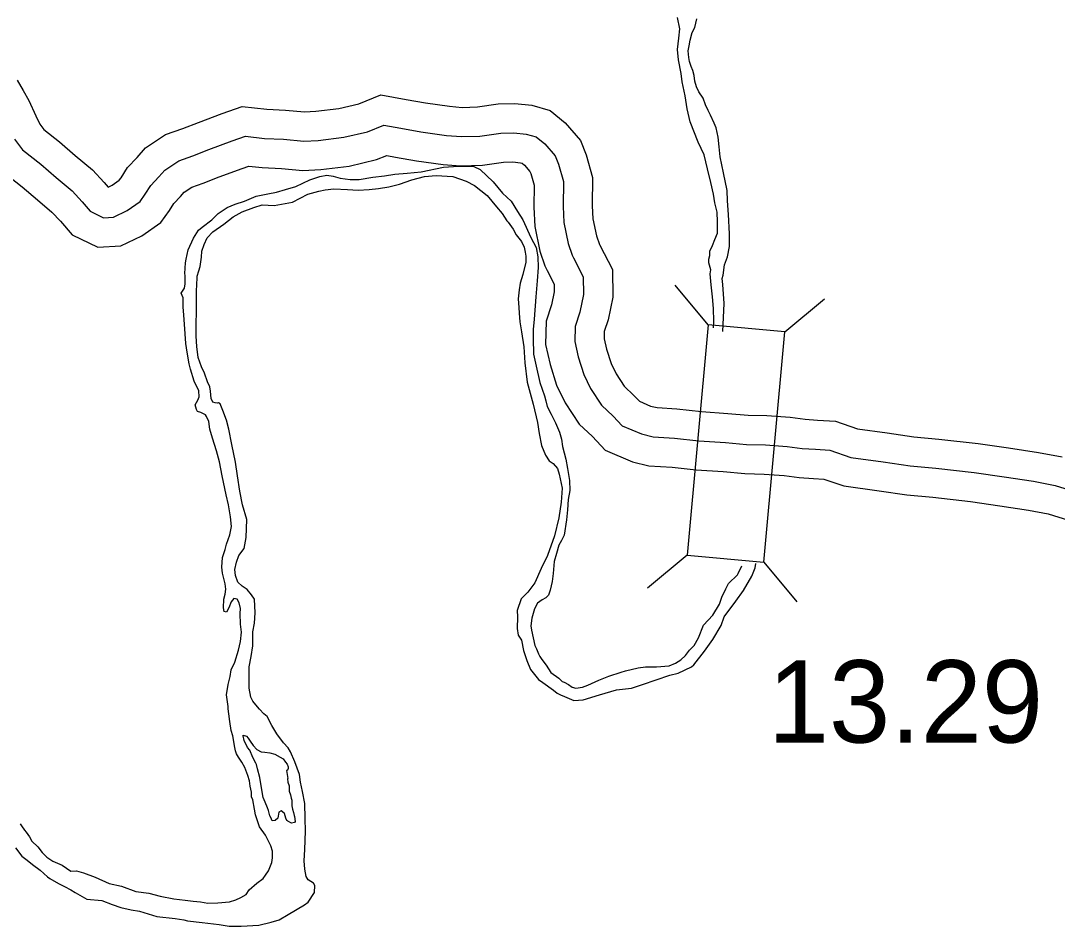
# Model space of a CAD drawing. Extents: x -83719 to 153526, y -11835 to 11446.
# Drawn here: x -4837.5 to -4660.1, y -2989 to -2834.1 of the extents above; entities that cross this region are included whole.
import ezdxf

# ---------------------------------------------------------------- set-up
doc = ezdxf.new("R2010")
doc.units = 0
for name, color, linetype in [('Level 15', 7, 'Continuous'), ('Level 20', 7, 'Continuous'), ('Level 58', 7, 'Continuous'), ('Level 59', 7, 'Continuous'), ('Level 9', 7, 'Continuous')]:
    doc.layers.add(name, color=color, linetype=linetype)

msp = doc.modelspace()

# ---------------------------------------------------------------- linework, layer by layer
at = {"layer": 'Level 15'}
for points in [[(-4838.17, -2844.32), (-4837.13, -2846.07), (-4836.18, -2847.79), (-4834.94, -2850.41), (-4834.27, -2851.82), (-4833.6, -2852.72), (-4830.92, -2854.82), (-4828.21, -2857.17), (-4825.29, -2859.63), (-4823.27, -2861.8), (-4822.58, -2862.61), (-4821.88, -2862.27), (-4820.68, -2861.43), (-4820.38, -2861.01), (-4819.27, -2859.25), (-4817.63, -2857.5), (-4816.19, -2855.86), (-4812.76, -2853.61), (-4809.81, -2852.55), (-4807.13, -2851.51), (-4803.08, -2850), (-4799.63, -2848.79), (-4795.43, -2849.27), (-4792.2, -2849.4), (-4788.98, -2849.71), (-4787.04, -2849.62), (-4783.1, -2849.13), (-4779.69, -2848.33), (-4775.91, -2846.8), (-4771.59, -2847.61), (-4768.26, -2848.19), (-4764.13, -2848.77), (-4761.98, -2848.95), (-4759.38, -2848.87), (-4755.8, -2848.37), (-4752.95, -2848.27), (-4750.05, -2848.58), (-4746.92, -2849.5), (-4744.37, -2851.61), (-4741.72, -2854.59), (-4740.74, -2857.08), (-4739.66, -2860.97), (-4739.71, -2865.82), (-4739.59, -2868.02), (-4738.99, -2870.91), (-4738.49, -2872.38), (-4738.44, -2872.5), (-4736.26, -2876.71), (-4736.22, -2881.42), (-4736.99, -2885.3), (-4737.66, -2887.29), (-4737.69, -2888.52), (-4737.28, -2890.31), (-4736.5, -2892.79), (-4735.65, -2894.55), (-4734.26, -2896.65), (-4732.6, -2898.22), (-4731.65, -2899.23), (-4729.73, -2900.05), (-4728.58, -2900.32), (-4725.22, -2900.53), (-4721.02, -2900.98), (-4716.53, -2901.29), (-4713.04, -2901.61), (-4709.82, -2901.68), (-4705.83, -2901.96), (-4703.29, -2902.31), (-4701.18, -2902.45), (-4698.08, -2902.64), (-4694.31, -2903.94), (-4689.22, -2904.63), (-4684.68, -2905.29), (-4680.39, -2905.7), (-4673.68, -2906.45), (-4668.47, -2907.2), (-4663.35, -2907.98), (-4659.26, -2908.75)], [(-4840.83, -2859.76), (-4837.28, -2862.55), (-4834.7, -2864.77), (-4832.2, -2866.88), (-4830.75, -2868.44), (-4828.76, -2870.78), (-4824.34, -2872.89), (-4820.42, -2872.65), (-4816.81, -2870.94), (-4813.54, -2868.63), (-4812.09, -2866.6), (-4811.32, -2865.39), (-4810.22, -2864.22), (-4809.57, -2863.48), (-4808.26, -2862.62), (-4806.31, -2861.92), (-4803.57, -2860.85), (-4799.67, -2859.4), (-4798.48, -2858.99), (-4796.2, -2859.25), (-4792.89, -2859.38), (-4789.23, -2859.74), (-4786.18, -2859.59), (-4781.33, -2858.98), (-4776.65, -2857.89), (-4774.87, -2857.17), (-4773.37, -2857.45), (-4769.81, -2858.07), (-4765.25, -2858.71), (-4762.25, -2858.96), (-4758.53, -2858.85), (-4754.92, -2858.35), (-4753.31, -2858.29), (-4752, -2858.43), (-4751.71, -2858.52), (-4751.34, -2858.82), (-4750.38, -2859.9), (-4750.24, -2860.26), (-4749.67, -2862.28), (-4749.72, -2866.04), (-4749.53, -2869.32), (-4748.66, -2873.54), (-4747.81, -2876.05), (-4747.44, -2876.86), (-4746.24, -2879.19), (-4746.23, -2880.48), (-4746.67, -2882.71), (-4747.63, -2885.55), (-4747.71, -2889.54), (-4746.94, -2892.93), (-4745.81, -2896.49), (-4744.37, -2899.49), (-4741.98, -2903.12), (-4739.69, -2905.28), (-4737.51, -2907.61), (-4732.85, -2909.59), (-4730.04, -2910.25), (-4726.06, -2910.5), (-4721.9, -2910.95), (-4717.32, -2911.26), (-4713.6, -2911.6), (-4710.28, -2911.67), (-4706.86, -2911.91), (-4704.31, -2912.26), (-4701.82, -2912.43), (-4700.05, -2912.54), (-4696.63, -2913.71), (-4690.62, -2914.53), (-4685.87, -2915.22), (-4681.41, -2915.65), (-4674.95, -2916.37), (-4669.94, -2917.09), (-4665.02, -2917.84), (-4661.69, -2918.47), (-4658.17, -2919.57)]]:
    msp.add_lwpolyline(points, dxfattribs=at)
at = {"layer": 'Level 20'}
for p, q in [((-4719.87, -2886.13), (-4725.5, -2879.36)), ((-4706.73, -2887.33), (-4699.97, -2881.69)), ((-4723.47, -2925.56), (-4730.24, -2931.19)), ((-4710.33, -2926.76), (-4704.7, -2933.52))]:
    msp.add_line(p, q, dxfattribs=at)
msp.add_lwpolyline([(-4719.87, -2886.13), (-4723.47, -2925.56), (-4710.33, -2926.76), (-4706.73, -2887.33)], close=True, dxfattribs=at)
at = {"layer": 'Level 59'}
msp.add_lwpolyline([(-4838.59, -2854.4), (-4837.22, -2856.24), (-4834.1, -2858.69), (-4831.46, -2860.97), (-4828.75, -2863.25), (-4827.01, -2865.12), (-4825.64, -2866.73), (-4823.36, -2867.82), (-4821.69, -2867.72), (-4819.35, -2866.61), (-4817.11, -2865.03), (-4816.23, -2863.81), (-4815.3, -2862.32), (-4813.92, -2860.86), (-4812.88, -2859.67), (-4810.51, -2858.12), (-4808.06, -2857.24), (-4805.35, -2856.18), (-4801.38, -2854.7), (-4799.06, -2853.89), (-4795.82, -2854.26), (-4792.55, -2854.39), (-4789.11, -2854.73), (-4786.61, -2854.61), (-4782.22, -2854.06), (-4778.17, -2853.11), (-4775.39, -2851.98), (-4772.48, -2852.53), (-4769.03, -2853.13), (-4764.69, -2853.74), (-4762.12, -2853.96), (-4758.95, -2853.86), (-4755.36, -2853.36), (-4753.13, -2853.28), (-4751.02, -2853.51), (-4749.31, -2854.01), (-4747.86, -2855.21), (-4746.05, -2857.25), (-4745.49, -2858.67), (-4744.66, -2861.63), (-4744.71, -2865.93), (-4744.56, -2868.67), (-4743.82, -2872.22), (-4743.15, -2874.21), (-4742.94, -2874.68), (-4741.25, -2877.95), (-4741.22, -2880.95), (-4741.83, -2884), (-4742.65, -2886.42), (-4742.7, -2889.03), (-4742.11, -2891.62), (-4741.15, -2894.64), (-4740.01, -2897.02), (-4738.12, -2899.89), (-4736.15, -2901.75), (-4734.58, -2903.42), (-4731.29, -2904.82), (-4729.31, -2905.29), (-4725.64, -2905.51), (-4721.46, -2905.97), (-4716.92, -2906.28), (-4713.32, -2906.61), (-4710.05, -2906.68), (-4706.34, -2906.94), (-4703.8, -2907.29), (-4701.5, -2907.44), (-4699.06, -2907.59), (-4695.47, -2908.82), (-4689.92, -2909.58), (-4685.27, -2910.26), (-4680.9, -2910.67), (-4674.32, -2911.41), (-4669.2, -2912.14), (-4664.19, -2912.91), (-4660.47, -2913.61), (-4656.28, -2914.93)], dxfattribs=at)
at = {"layer": 'Level 9'}
for points in [[(-4719.14, -2881.35), (-4719.35, -2879.32), (-4719.55, -2877.42), (-4719.43, -2876.75), (-4719.76, -2875.55), (-4719.77, -2874.89), (-4719.61, -2874.28), (-4719.6, -2873.55), (-4719.15, -2872.6), (-4718.73, -2871.56), (-4718.25, -2870.48), (-4718.29, -2868.55), (-4718.36, -2866.85), (-4718.72, -2865.29), (-4718.95, -2863.79), (-4719.39, -2861.79), (-4720, -2859.44), (-4720.55, -2857.08), (-4721.56, -2854.89), (-4722.96, -2851.45), (-4723.44, -2849.19), (-4723.81, -2846.99), (-4724.33, -2844.6), (-4724.49, -2843.13), (-4724.93, -2840.81), (-4725.1, -2839.07), (-4724.87, -2837.1), (-4724.74, -2835.53), (-4725.11, -2833.57)], [(-4717.39, -2887.29), (-4717.15, -2882.51), (-4717.38, -2879.25), (-4717.47, -2878.25), (-4717.31, -2877.68), (-4717.05, -2875.9), (-4716.58, -2874.49), (-4716.21, -2872.75), (-4716.22, -2870.61), (-4716.42, -2867.28), (-4716.56, -2864.94), (-4716.6, -2863.17), (-4717.26, -2860.15), (-4717.81, -2857.39), (-4718.01, -2855.72), (-4718.18, -2854.03), (-4718.51, -2852.46), (-4718.82, -2851.63), (-4719.45, -2850.28), (-4719.86, -2849.49), (-4720.32, -2848.49), (-4720.74, -2847.37), (-4721.46, -2846.28), (-4721.88, -2845.42), (-4722.16, -2844.49), (-4722.25, -2843.52), (-4722.5, -2842.63), (-4722.81, -2841.97), (-4723.06, -2841.1), (-4723.17, -2840.44), (-4723.3, -2839.3), (-4723.11, -2838.4), (-4722.97, -2837.46), (-4722.59, -2836.15), (-4722.14, -2835.31), (-4721.84, -2833.83)], [(-4802.34, -2935.3), (-4802.74, -2935.18), (-4802.85, -2934.58), (-4802.78, -2933.08), (-4802.53, -2932.2), (-4802.45, -2931.37), (-4802.57, -2930.44), (-4803, -2928.61), (-4803.12, -2927.58), (-4803.02, -2925.97), (-4802.55, -2924.59), (-4802.33, -2923.65), (-4801.76, -2922.07), (-4801.46, -2920.63), (-4801.66, -2919), (-4802, -2916.97), (-4802.36, -2915.24), (-4803.06, -2911.98), (-4803.54, -2909.59), (-4804.01, -2907.73), (-4804.72, -2905.51), (-4805.15, -2904.01), (-4805.37, -2902.68), (-4805.72, -2901.86), (-4805.93, -2901.56), (-4806.7, -2901.17), (-4807.28, -2900.95), (-4807.48, -2900.62), (-4807.7, -2899.86), (-4807.44, -2899.42), (-4807.21, -2899.01), (-4807.02, -2898.44), (-4807.08, -2897.44), (-4807.88, -2895.76), (-4808.48, -2893.76), (-4808.73, -2892.8), (-4809.07, -2890.81), (-4809.3, -2889.37), (-4809.4, -2887.71), (-4809.53, -2886.01), (-4809.6, -2884.47), (-4809.72, -2883.07), (-4809.75, -2881.54), (-4810.07, -2880.71), (-4809.52, -2879.9), (-4809.4, -2879.16), (-4809.4, -2877.69), (-4809.44, -2877.36), (-4809.37, -2875.56), (-4809.25, -2874.89), (-4808.88, -2873.31), (-4807.95, -2871.32), (-4807.11, -2869.94), (-4806.49, -2869.46), (-4804.81, -2868.19), (-4803.73, -2867.13), (-4802.22, -2866.1), (-4800.86, -2865.51), (-4799.27, -2865.01), (-4797.26, -2864.13), (-4795.23, -2863.73), (-4793.77, -2863.43), (-4792.25, -2863), (-4790.46, -2862.46), (-4788.04, -2861.35), (-4786.36, -2860.75), (-4785.13, -2860.56), (-4784.09, -2860.7), (-4782.88, -2861.05), (-4781.14, -2861.31), (-4779.61, -2861.31), (-4777.28, -2860.9), (-4775.26, -2860.66), (-4773.53, -2860.36), (-4771.4, -2860.18), (-4769, -2860), (-4765.18, -2859.19), (-4763.48, -2859.09), (-4762.12, -2859), (-4759.98, -2859.09), (-4758.91, -2859.57), (-4756.7, -2861.7), (-4755.09, -2863.63), (-4753.57, -2865.01), (-4752.5, -2866.79), (-4751.57, -2868.2), (-4750.21, -2871.22), (-4749.31, -2872.93), (-4749.05, -2874.53), (-4748.98, -2876.33), (-4749.17, -2878.61), (-4749.38, -2881.38), (-4749.67, -2885.16), (-4749.81, -2886.93), (-4749.84, -2888.47), (-4749.76, -2891.17), (-4749.32, -2893.2), (-4748.66, -2895.99), (-4747.88, -2898.31), (-4747.67, -2899.17), (-4747.42, -2900.1)], [(-4788.91, -2979.27), (-4789.01, -2977.87), (-4788.91, -2975.9), (-4788.81, -2972.76), (-4788.85, -2970.62), (-4788.93, -2968.05), (-4789.31, -2965.99), (-4789.64, -2964.36), (-4789.83, -2963.06), (-4790.64, -2960.91), (-4791.37, -2959.19), (-4791.75, -2958.53), (-4792.54, -2957.64), (-4793.7, -2956.1), (-4794.59, -2954.71), (-4795.36, -2953.16), (-4795.93, -2952.7), (-4796.68, -2951.88), (-4797.3, -2951.16), (-4797.84, -2950.5), (-4798.16, -2949.84), (-4798.45, -2948.28), (-4798.46, -2944.67), (-4798.09, -2942.9), (-4797.83, -2941.09), (-4797.84, -2938.69), (-4797.54, -2937.18), (-4797.44, -2935.44), (-4797.55, -2933.07), (-4798.03, -2932.35), (-4798.78, -2931.4), (-4799.62, -2930.88), (-4800.4, -2930.19), (-4800.79, -2929.03), (-4800.88, -2928), (-4800.64, -2926.73), (-4800.19, -2925.61), (-4799.32, -2924.43), (-4798.95, -2922.55), (-4798.85, -2919.45), (-4799.56, -2916.96), (-4800.07, -2914.63), (-4800.43, -2912), (-4800.77, -2909.67), (-4801.4, -2906.64), (-4801.95, -2904.02), (-4802.31, -2902.46), (-4802.98, -2900.8), (-4803.4, -2899.67), (-4803.7, -2899.48), (-4803.87, -2899.55), (-4804.27, -2899.52), (-4804.64, -2899.36), (-4804.95, -2898.74), (-4805.08, -2897.47), (-4805.19, -2896.77), (-4805.57, -2895.91), (-4806.1, -2894.42), (-4806.59, -2893.33), (-4807.19, -2891.74), (-4807.39, -2889.87), (-4807.53, -2888.07), (-4807.49, -2886.27), (-4807.48, -2883.66), (-4807.48, -2882.09), (-4807.46, -2881.26), (-4807.45, -2880.12), (-4807.43, -2879.56), (-4807.33, -2877.82), (-4807.08, -2876.91), (-4806.82, -2876.17), (-4806.59, -2874.6), (-4806.54, -2873.53), (-4806.16, -2872.42), (-4805.62, -2871.28), (-4804.67, -2870.26), (-4802.77, -2868.92), (-4801.19, -2867.68), (-4799.64, -2866.82), (-4797.62, -2866.08), (-4796.2, -2865.61), (-4794.16, -2865.74), (-4791, -2865.18), (-4788.4, -2863.82), (-4786.51, -2863.29), (-4785.44, -2863.07), (-4783.95, -2862.87), (-4781.61, -2862.99), (-4779.78, -2863.09), (-4777.91, -2862.98), (-4776.31, -2862.82), (-4774.55, -2862.55), (-4772.69, -2862.11), (-4770.61, -2861.37), (-4768.42, -2860.79), (-4766.42, -2860.62), (-4763.58, -2860.8), (-4761.3, -2861.55), (-4759.89, -2862.33), (-4757.69, -2864.05), (-4756.08, -2865.96)], [(-4756.08, -2865.96), (-4755.16, -2867.11), (-4754.34, -2868.36), (-4754.1, -2868.56), (-4753.27, -2869.77), (-4752.76, -2870.73), (-4751.83, -2871.88), (-4751.38, -2872.87), (-4751.2, -2873.71), (-4751.08, -2874.4), (-4751.1, -2875.41), (-4751.62, -2877.52), (-4752.03, -2879.03), (-4752.24, -2880.17), (-4752.37, -2881.71), (-4752.28, -2883.17), (-4752.23, -2884.17), (-4752.1, -2885.64), (-4751.8, -2887.37), (-4751.41, -2889.93), (-4751.23, -2892.67), (-4750.83, -2895.96), (-4749.82, -2899.75), (-4749.06, -2902.84), (-4748.79, -2904.74), (-4748.39, -2906.77), (-4747.72, -2908.42), (-4747.1, -2909.41), (-4746.42, -2909.9), (-4745.68, -2910.72), (-4745.36, -2911.71), (-4744.88, -2914.07), (-4745.03, -2916.51), (-4745.44, -2919.16), (-4746.18, -2922.24), (-4747.39, -2925.61), (-4748.48, -2927.86), (-4749.53, -2930.26), (-4750.73, -2931.91), (-4751.88, -2933.01), (-4752.57, -2935.02), (-4752.52, -2936.12), (-4752.58, -2938.09), (-4752.39, -2939.26), (-4751.84, -2940.12), (-4751.47, -2941.84), (-4750.94, -2943.6), (-4750.31, -2945.13), (-4748.91, -2946.8), (-4748.16, -2947.35), (-4746.37, -2948.62), (-4745.73, -2949.14), (-4745.15, -2949.43), (-4744.48, -2949.75), (-4742.87, -2950.42), (-4741.27, -2950.32), (-4738.49, -2949.47), (-4735.57, -2948.57), (-4733.01, -2948.29), (-4731.09, -2947.65), (-4726.45, -2946.06), (-4725.02, -2945.76), (-4722.71, -2944.68), (-4722.32, -2944.34), (-4720.5, -2941.97), (-4719.07, -2939.97), (-4717.65, -2937.6), (-4717.14, -2936.13), (-4715.13, -2933.41), (-4713.83, -2931.59), (-4712.41, -2929.12), (-4711.81, -2927.74), (-4711.71, -2926.96)], [(-4718.94, -2886.64), (-4718.9, -2885.52), (-4718.97, -2883.38), (-4719.14, -2881.35)], [(-4747.42, -2900.1), (-4746.72, -2901.46), (-4746.03, -2902.91), (-4745.3, -2904.53), (-4744.97, -2905.73), (-4744.78, -2906.96), (-4744.24, -2909.15), (-4743.94, -2910.75), (-4743.63, -2912.78), (-4743.53, -2914.51), (-4743.81, -2916.02), (-4743.97, -2917.79), (-4744.14, -2919.53), (-4744.55, -2922.11), (-4744.97, -2923.02), (-4745.42, -2923.83), (-4745.86, -2925.24), (-4746.23, -2926.65), (-4746.39, -2928.69), (-4746.6, -2930.06), (-4746.9, -2931.54), (-4747.22, -2932.38), (-4747.64, -2932.86), (-4748.31, -2933.17), (-4749.06, -2933.78), (-4749.61, -2934.76), (-4750.08, -2936.31), (-4750.22, -2937.65), (-4750.14, -2938.41), (-4749.55, -2941), (-4749.28, -2941.57), (-4748.93, -2942.43), (-4748.68, -2942.89), (-4748.34, -2943.42), (-4747.59, -2944.37), (-4746.8, -2945.62), (-4745.41, -2946.6), (-4744.87, -2947.15), (-4744.53, -2947.25), (-4743.79, -2947.7), (-4743.18, -2948.12), (-4742.54, -2948.31), (-4741.41, -2948.15), (-4740.49, -2947.77), (-4738.6, -2946.96), (-4736.88, -2946.23), (-4734.76, -2945.59), (-4734.03, -2945.34), (-4731.88, -2944.83), (-4730.58, -2944.67), (-4728.71, -2944.63), (-4726.55, -2944.49), (-4725.49, -2944), (-4724.57, -2943.48), (-4723.78, -2942.7), (-4723.07, -2941.78), (-4722.28, -2941.03), (-4721.54, -2939.68), (-4720.65, -2937.53), (-4719.05, -2935.83), (-4717.95, -2933.94), (-4717.51, -2932.76), (-4716.84, -2931.31), (-4716.39, -2930.4), (-4714.85, -2928.9), (-4714.72, -2928.67), (-4714.09, -2927.39)], [(-4837.64, -2971.52), (-4837.4, -2971.85), (-4836.92, -2972.61), (-4836.61, -2972.94), (-4836.06, -2973.73), (-4835.62, -2974.45), (-4834.63, -2975.47), (-4833.88, -2976.42), (-4833.09, -2977.24), (-4832.08, -2977.89), (-4830.43, -2978.59), (-4828.98, -2979.59), (-4828.01, -2979.54), (-4826.81, -2979.89), (-4824.79, -2980.65), (-4822.41, -2981.7), (-4820.3, -2982.19), (-4817.84, -2983.08), (-4815.64, -2983.37), (-4813.66, -2983.9), (-4811.32, -2984.32), (-4809.38, -2984.58), (-4808.04, -2984.76), (-4806.77, -2984.86), (-4805.54, -2985.07), (-4803.8, -2985.04), (-4801.81, -2984.83), (-4800.71, -2984.51), (-4799.89, -2984.09), (-4798.96, -2983.58), (-4798.45, -2982.83), (-4797.14, -2981.64), (-4796.02, -2980.85), (-4795.63, -2980.3), (-4795.14, -2979.53), (-4794.54, -2978.11), (-4794.45, -2977.34), (-4794.47, -2976.21), (-4794.76, -2975.28), (-4795.63, -2973.46), (-4796.69, -2972.01), (-4797.36, -2969.96), (-4797.51, -2969.03), (-4797.81, -2967.4), (-4798.02, -2966.87), (-4798.06, -2966.53), (-4798.07, -2966.07), (-4798.29, -2965.07), (-4798.41, -2964.14), (-4798.66, -2963.24), (-4799.19, -2961.88), (-4799.71, -2960.96), (-4800.26, -2960.13), (-4800.6, -2959.51), (-4800.78, -2959.01), (-4800.96, -2958.18), (-4801.11, -2957.11), (-4801.23, -2956.48), (-4801.51, -2955.55), (-4801.77, -2954.02), (-4801.93, -2952.69), (-4802.02, -2951.86), (-4802.06, -2951.46), (-4802.14, -2950.62), (-4802.3, -2949.46), (-4802.03, -2947.68), (-4801.72, -2946.31), (-4801.55, -2945.14), (-4800.91, -2943.86), (-4800.28, -2941.81), (-4799.94, -2940.3), (-4799.77, -2938.73), (-4799.9, -2937.33), (-4799.97, -2935.56), (-4799.95, -2934.66), (-4800.14, -2933.73), (-4800.48, -2933.06), (-4801.05, -2932.94), (-4801.54, -2933.52), (-4801.92, -2934.56), (-4802.34, -2935.3)], [(-4796.62, -2963.57), (-4797.02, -2962.11), (-4797.16, -2961.34), (-4797.3, -2961.11), (-4797.79, -2960.15), (-4798.34, -2958.93), (-4798.75, -2958.43), (-4799.31, -2957.28), (-4799.49, -2956.48), (-4799.46, -2956.35)], [(-4799.46, -2956.35), (-4798.89, -2956.53), (-4798.62, -2956.86), (-4798.27, -2957.39), (-4797.76, -2958.11), (-4797.11, -2958.77), (-4796.37, -2959.22), (-4795.74, -2959.28), (-4794.9, -2959.39), (-4794.06, -2959.61), (-4793.15, -2960.09), (-4792.65, -2960.38), (-4792.24, -2960.94), (-4791.93, -2961.3), (-4791.79, -2961.77), (-4791.78, -2962.07), (-4791.91, -2962.34), (-4792.04, -2962.41), (-4791.82, -2963.74), (-4791.88, -2963.81), (-4791.84, -2964.37), (-4791.62, -2965.04), (-4791.61, -2965.9), (-4791.39, -2966.57), (-4791.25, -2967.1), (-4791.14, -2967.46), (-4791.13, -2968.43), (-4791.01, -2969), (-4790.87, -2969.56), (-4790.73, -2970.06), (-4790.66, -2970.26), (-4790.57, -2971.12), (-4790.7, -2971.26), (-4791.2, -2971.4), (-4791.81, -2971.05), (-4791.91, -2970.98), (-4792.01, -2970.92), (-4792.15, -2970.52), (-4792.29, -2970.12), (-4792.37, -2969.76), (-4792.43, -2969.66), (-4792.94, -2969.3), (-4793.34, -2969.51), (-4793.55, -2970.55), (-4793.98, -2970.92), (-4794.48, -2971), (-4794.58, -2970.87), (-4794.68, -2970.57), (-4794.89, -2970.14), (-4795.14, -2969.25), (-4795.32, -2968.75), (-4795.71, -2967.79), (-4796.02, -2966.99), (-4796.24, -2966.03), (-4796.62, -2963.57)], [(-4838.46, -2975.61), (-4837.33, -2977.02), (-4836.45, -2977.71), (-4835.54, -2978.46), (-4834.22, -2979.43), (-4832.96, -2980.57), (-4832.56, -2980.87), (-4831.07, -2981.74), (-4830.06, -2982.22), (-4828.95, -2982.83), (-4828.21, -2983.28), (-4826.22, -2984.38), (-4823.68, -2984.63), (-4821.87, -2985.3), (-4820.42, -2985.84), (-4818.62, -2986.23), (-4817.24, -2986.47), (-4814.23, -2987.35), (-4811.09, -2987.72), (-4809.65, -2987.96), (-4808.98, -2988.08), (-4806.47, -2988.4), (-4803.6, -2988.74), (-4801.86, -2989.01), (-4799.83, -2989.03), (-4796.79, -2988.87), (-4794.7, -2988.36), (-4793.31, -2987.94), (-4791.76, -2987.04), (-4788.96, -2985.35), (-4788.37, -2984.9), (-4787.24, -2983.24), (-4787.19, -2982.04), (-4787.43, -2981.68), (-4788.34, -2981.1), (-4788.69, -2980.53), (-4788.91, -2979.27)]]:
    msp.add_lwpolyline(points, dxfattribs=at)

# ---------------------------------------------------------------- texts
at = {"layer": 'Level 58'}
msp.add_text('13.29', height=14.08, dxfattribs=at).set_placement((-4709.66, -2957.61))

doc.saveas('drawing.dxf')
